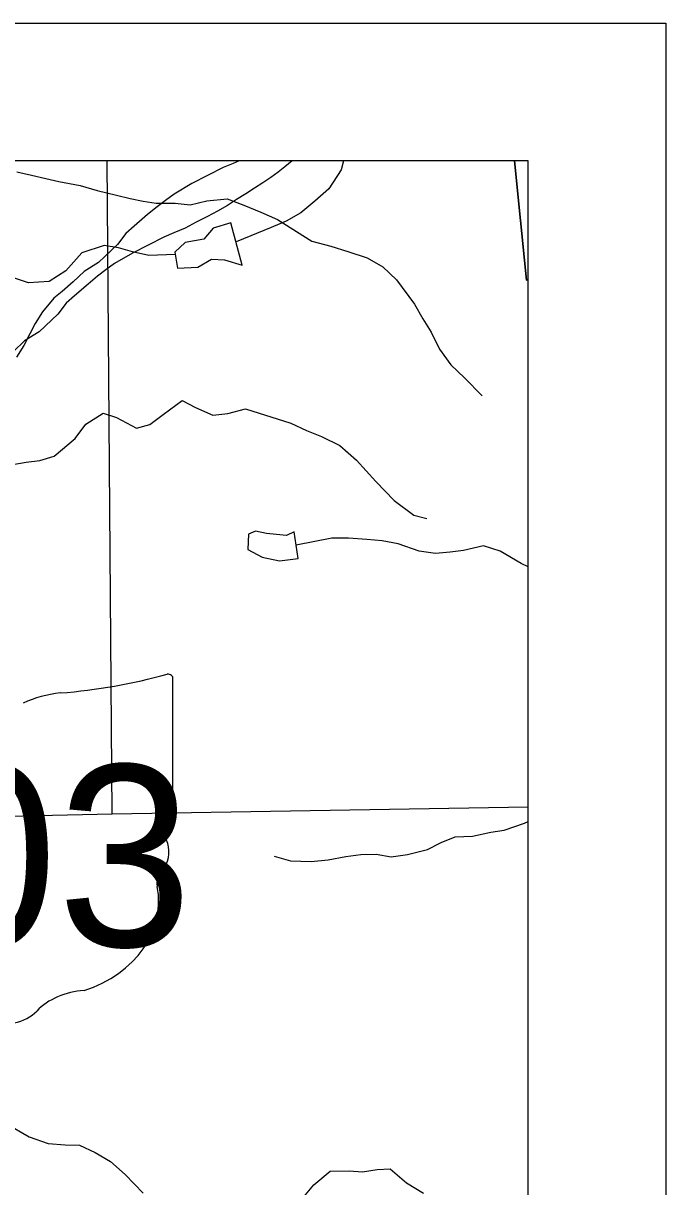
# Model space of a CAD drawing. Extents: x -21.1 to 50.3, y 0 to 22.1.
# Drawn here: x 8.533 to 9, y 20.155 to 21 of the extents above; entities that cross this region are included whole.
import ezdxf

# ---------------------------------------------------------------- set-up
doc = ezdxf.new("R2010")
doc.units = 0
for name, color, linetype in [('GM_X_City_Street', 7, 'Continuous'), ('GM_X_County', 7, 'Continuous'), ('GM_X_Minor_Lake', 7, 'Continuous'), ('GM_X_Minor_River', 7, 'Continuous'), ('GM_X_State_Route', 7, 'Continuous'), ('GM_X_State_Shield', 7, 'Continuous'), ('SH_Cut_Line', 7, 'Continuous'), ('SH_Data', 7, 'Continuous')]:
    doc.layers.add(name, color=color, linetype=linetype)

msp = doc.modelspace()

# ---------------------------------------------------------------- linework, layer by layer
at = {"layer": 'GM_X_City_Street'}
msp.add_line((8.59759, 20.42573), (8.59399, 20.9), dxfattribs=at)
at = {"layer": 'GM_X_County'}
msp.add_lwpolyline([(8.9, 14.74638), (8.9, 20.9), (2.1, 20.9), (2.1, 14.1), (8.89319, 14.1)], dxfattribs=at)
at = {"layer": 'GM_X_Minor_Lake'}
for p, q in [((8.88981, 20.9), (8.89865, 20.81332)), ((8.89005, 20.9), (8.89874, 20.81334)), ((8.89865, 20.81332), (8.9, 20.81363))]:
    msp.add_line(p, q, dxfattribs=at)
for points in [[(8.68401, 20.85506), (8.67114, 20.85114), (8.66438, 20.8431), (8.65074, 20.84069), (8.64321, 20.83378), (8.64522, 20.82202), (8.66001, 20.82292), (8.66982, 20.82871), (8.67932, 20.82804), (8.69225, 20.82436)], [(8.69225, 20.82436), (8.68401, 20.85506)], [(8.73004, 20.63054), (8.72437, 20.62783), (8.71716, 20.62852), (8.70994, 20.62921), (8.70195, 20.63104), (8.69666, 20.62871), (8.69638, 20.61769), (8.70668, 20.61208), (8.71922, 20.60954), (8.73287, 20.61119)], [(8.73287, 20.61119), (8.73004, 20.63054)]]:
    msp.add_lwpolyline(points, dxfattribs=at)
at = {"layer": 'GM_X_Minor_River'}
for points in [[(8.72841, 20.9), (8.7232, 20.89562), (8.71828, 20.8918), (8.71297, 20.88797), (8.70728, 20.88414), (8.70121, 20.88031), (8.69476, 20.87609), (8.68793, 20.87187), (8.68149, 20.86766), (8.67428, 20.86344), (8.66707, 20.8596), (8.65872, 20.85538), (8.65075, 20.85115), (8.64239, 20.84769), (8.63518, 20.84461), (8.6124, 20.83309), (8.5995, 20.82542), (8.59306, 20.82082), (8.58699, 20.81623), (8.58017, 20.81049), (8.57032, 20.80208), (8.56426, 20.79673), (8.55821, 20.78872), (8.54458, 20.77573), (8.53396, 20.76921), (8.52601, 20.76157)], [(8.69001, 20.9), (8.68568, 20.8982), (8.67847, 20.89513), (8.65569, 20.8836), (8.64279, 20.87593), (8.63635, 20.87134), (8.63028, 20.86675), (8.62346, 20.86101), (8.61361, 20.8526), (8.60755, 20.84724), (8.6015, 20.83923), (8.58787, 20.82624), (8.57725, 20.81973), (8.5693, 20.81208), (8.56134, 20.8052), (8.55528, 20.80023), (8.54696, 20.7903), (8.54168, 20.78192), (8.53791, 20.7743), (8.53339, 20.76591), (8.52811, 20.75753)], [(8.76584, 20.9), (8.76412, 20.89343), (8.75513, 20.87966), (8.74497, 20.87083), (8.73479, 20.86238), (8.72422, 20.8562), (8.71326, 20.85153), (8.68776, 20.8411)], [(8.52846, 20.89203), (8.53912, 20.88962), (8.54941, 20.88721), (8.55893, 20.88516), (8.57453, 20.88212), (8.58674, 20.87861), (8.60084, 20.87515), (8.61075, 20.87273), (8.62027, 20.87068), (8.62977, 20.86939), (8.64341, 20.86933), (8.65443, 20.86808), (8.66648, 20.87102), (8.68122, 20.87251), (8.69346, 20.86787), (8.7057, 20.86285), (8.71795, 20.85745)], [(8.71795, 20.85745), (8.74285, 20.84158), (8.7565, 20.8381), (8.76901, 20.83425), (8.78305, 20.82962), (8.79441, 20.82312), (8.80425, 20.81357), (8.81747, 20.79604), (8.82351, 20.78537), (8.82955, 20.77547), (8.83558, 20.76328), (8.84389, 20.75185), (8.85373, 20.7423), (8.86659, 20.72933)], [(8.64353, 20.83193), (8.62426, 20.83132), (8.61247, 20.83387), (8.6022, 20.83681), (8.59194, 20.83862), (8.57567, 20.83314), (8.56402, 20.82012), (8.55195, 20.8124), (8.53678, 20.8115), (8.52536, 20.81519), (8.51586, 20.81663), (8.50371, 20.81689), (8.49385, 20.8168), (8.48019, 20.81591), (8.46922, 20.81201), (8.45863, 20.80849), (8.44914, 20.80878), (8.43624, 20.80828), (8.42185, 20.8051)], [(8.52543, 20.67947), (8.53524, 20.68122), (8.54507, 20.68222), (8.5556, 20.6855), (8.57084, 20.69839), (8.57855, 20.70881), (8.59125, 20.71671), (8.6008, 20.71352), (8.61538, 20.70589), (8.62517, 20.7084), (8.63485, 20.71584), (8.64863, 20.72604), (8.65822, 20.72095), (8.67086, 20.71518), (8.68181, 20.71658), (8.69462, 20.71992), (8.72757, 20.70943)], [(8.72757, 20.70943), (8.73894, 20.70406), (8.74993, 20.69983), (8.7632, 20.69331), (8.77531, 20.68262), (8.7893, 20.66698), (8.80254, 20.65325), (8.81693, 20.64254), (8.82641, 20.64022)], [(8.9, 20.60519), (8.89495, 20.60739), (8.87969, 20.61636), (8.86751, 20.62043), (8.85312, 20.61687), (8.84326, 20.61564), (8.83264, 20.61478), (8.82086, 20.61657), (8.80564, 20.62175), (8.79385, 20.62392), (8.78284, 20.62496), (8.76955, 20.62597), (8.75741, 20.62586), (8.73146, 20.62081)], [(8.71545, 20.39482), (8.72725, 20.39151), (8.74243, 20.39089), (8.75457, 20.39214), (8.76745, 20.39454), (8.77844, 20.39617), (8.78944, 20.39627), (8.80046, 20.39447), (8.81221, 20.3961), (8.82698, 20.39966), (8.8368, 20.40469), (8.84701, 20.40897), (8.85953, 20.40946), (8.87279, 20.41225), (8.88264, 20.41386), (8.89739, 20.41894), (8.9, 20.41999)], [(8.52062, 20.20072), (8.5374, 20.191), (8.55111, 20.18619), (8.56364, 20.18516), (8.57389, 20.18488), (8.58532, 20.17967), (8.59639, 20.17293), (8.60709, 20.16353), (8.62012, 20.14998)], [(8.73327, 20.14306), (8.74416, 20.15608), (8.75621, 20.16607), (8.76987, 20.1662), (8.77974, 20.16553), (8.79035, 20.16715), (8.79984, 20.16762), (8.81169, 20.15747), (8.8239, 20.14998)]]:
    msp.add_lwpolyline(points, dxfattribs=at)
at = {"layer": 'GM_X_State_Route'}
msp.add_lwpolyline([(8.9, 17.84218), (8.9, 20.9), (6.52955, 20.9), (6.52977, 20.39859), (6.52273, 19.34666), (6.52255, 18.97782), (6.52225, 18.35692), (6.52196, 17.81036), (6.66406, 17.81203), (6.69997, 17.81193), (6.90933, 17.81425), (7.58368, 17.81946), (7.86638, 17.82395), (8.25757, 17.83124)], close=True, dxfattribs=at)
msp.add_lwpolyline([(7.58901, 20.40658), (7.80745, 20.40955), (8.06272, 20.41522), (8.12841, 20.41681), (8.23308, 20.41777), (8.3481, 20.4201), (8.59759, 20.42573), (8.9, 20.43066)], dxfattribs=at)
at = {"layer": 'GM_X_State_Shield'}
for p, q in [((8.64187, 20.41904), (8.64187, 20.52372)), ((8.64184, 20.41906), (8.64187, 20.41904))]:
    msp.add_line(p, q, dxfattribs=at)
for centre, major_axis, start_param, end_param in [((8.52447, 20.7916), (0.34952, 0), 4.814394, 5.042369), ((8.63822, 20.52416), (0.00367, 0), 6.141152, 7.989035), ((8.56905, 20.45764), (0.07032, 0), 1.699011, 2.107814), ((8.64103, 20.41135), (0.00568, 0), 1.883978, 3.671073), ((8.63796, 20.41863), (0.00393, 0), 5.05454, 6.418171), ((8.6049, 20.39812), (0.03409, 0), 5.934695, 6.695948), ((8.65502, 20.37523), (0.0248, 0), 2.387724, 3.262537), ((8.54405, 20.36191), (0.08742, 0), 5.101752, 6.440018), ((8.58091, 20.25902), (0.04788, 0), 1.647645, 2.488434), ((8.52025, 20.29581), (0.02824, 0), 4.937069, 5.64225)]:
    msp.add_ellipse(centre, major_axis=major_axis, ratio=0.8, start_param=start_param, end_param=end_param, dxfattribs=at)
at = {"layer": 'SH_Cut_Line'}
msp.add_lwpolyline([(6.50995, 14.1), (8.9, 14.1), (8.9, 20.9), (6.52955, 20.9), (6.52977, 20.39859), (6.52273, 19.34666), (6.52255, 18.97782), (6.52225, 18.35692), (6.52196, 17.81036), (6.52053, 17.72081), (6.52013, 17.69645), (6.52222, 16.85672), (6.52315, 16.46813), (6.52123, 16.24517), (6.51982, 16.08256), (6.51595, 15.49226), (6.51465, 15.30312), (6.514, 15.09364), (6.51464, 15.03489), (6.5142, 14.9441), (6.51283, 14.60317), (6.513, 14.41466), (6.51114, 14.29418), (6.5113, 14.24348)], close=True, dxfattribs=at)
at = {"layer": 'SH_Data'}
for p, q in [((2, 21), (9, 21)), ((9, 21), (9, 14))]:
    msp.add_line(p, q, dxfattribs=at)

# ---------------------------------------------------------------- texts
at = {"layer": 'GM_X_State_Shield'}
msp.add_text('303', height=0.131836, dxfattribs=at).set_placement((8.36176, 20.32931))

doc.saveas('drawing.dxf')
